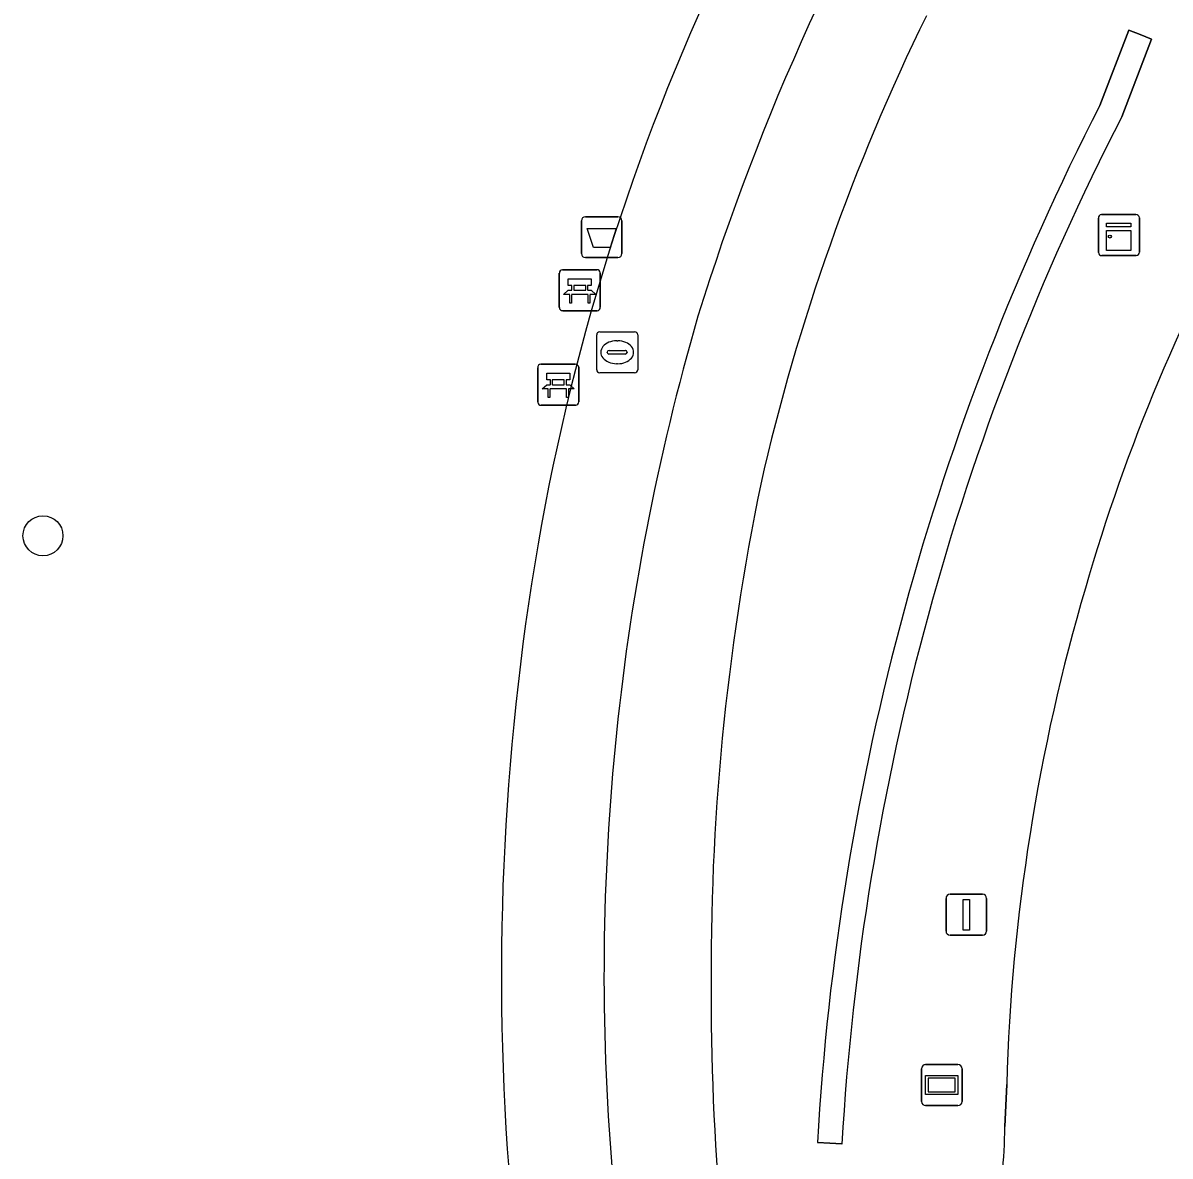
# Model space of a CAD drawing. Extents: x 162250 to 162661, y 380743 to 381606.
# Drawn here: x 162599.05 to 162627.07, y 380795.34 to 380823.01 of the extents above; entities that cross this region are included whole.
import ezdxf

# ---------------------------------------------------------------- set-up
doc = ezdxf.new("R2010")
doc.units = 0
for name, color, linetype in [('IMGEO_Afvalbak', 7, 'Continuous'), ('IMGEO_Bank', 7, 'Continuous'), ('IMGEO_Berm_groen', 7, 'Continuous'), ('IMGEO_Boom', 7, 'Continuous'), ('IMGEO_Fietspad_gesloten', 7, 'Continuous'), ('IMGEO_Groenvoorziening', 7, 'Continuous'), ('IMGEO_Haag', 7, 'Continuous'), ('IMGEO_Kast', 7, 'Continuous'), ('IMGEO_Lichtmast', 7, 'Continuous'), ('IMGEO_Rijbaan_regionaal_gesloten', 7, 'Continuous'), ('IMGEO_Rioolput', 7, 'Continuous'), ('IMGEO_Voetpad_open', 7, 'Continuous'), ('IMGEO_Wegwijzer', 7, 'Continuous')]:
    doc.layers.add(name, color=color, linetype=linetype)

msp = doc.modelspace()

# ---------------------------------------------------------------- linework, layer by layer
at = {"layer": 'IMGEO_Afvalbak'}
for p, q in [((162612.693, 380817.38), (162612.693, 380818.18)), ((162612.693, 380818.18), (162612.693, 380817.38)), ((162612.793, 380818.28), (162613.583, 380818.28)), ((162613.583, 380818.28), (162612.793, 380818.28)), ((162613.683, 380818.18), (162613.683, 380817.38)), ((162613.683, 380817.38), (162613.683, 380818.18)), ((162613.583, 380817.28), (162612.793, 380817.28)), ((162612.793, 380817.28), (162613.583, 380817.28))]:
    msp.add_line(p, q, dxfattribs=at)
msp.add_lwpolyline([(162612.836, 380817.994), (162613.54, 380817.994), (162613.391, 380817.524), (162612.985, 380817.524), (162612.836, 380817.994)], dxfattribs=at)
for centre, start, end in [((162612.793, 380818.18), 90, 180), ((162612.793, 380818.18), 90, 180), ((162613.583, 380818.18), 0, 90), ((162613.583, 380818.18), 360, 90), ((162612.793, 380817.38), 180, 270), ((162612.793, 380817.38), 180, 270), ((162613.583, 380817.38), 270, 0), ((162613.583, 380817.38), 270, 0)]:
    msp.add_arc(centre, 0.1, start, end, dxfattribs=at)
at = {"layer": 'IMGEO_Bank'}
for p, q in [((162612.153, 380816.06), (162612.153, 380816.901)), ((162612.153, 380816.901), (162612.153, 380816.06)), ((162612.228, 380816.985), (162613.069, 380816.985)), ((162613.069, 380816.985), (162612.228, 380816.985)), ((162613.153, 380816.91), (162613.153, 380816.069)), ((162613.153, 380816.069), (162613.153, 380816.91)), ((162612.462, 380816.491), (162612.462, 380816.597)), ((162612.506, 380816.597), (162612.506, 380816.491)), ((162612.794, 380816.603), (162612.512, 380816.603)), ((162612.512, 380816.485), (162612.794, 380816.485)), ((162612.8, 380816.491), (162612.8, 380816.597)), ((162612.844, 380816.597), (162612.844, 380816.491)), ((162612.85, 380816.383), (162612.457, 380816.383)), ((162613.078, 380815.985), (162612.237, 380815.985)), ((162612.237, 380815.985), (162613.078, 380815.985)), ((162611.627, 380813.752), (162611.627, 380814.593)), ((162611.627, 380814.593), (162611.627, 380813.752)), ((162611.702, 380814.677), (162612.543, 380814.677)), ((162612.543, 380814.677), (162611.702, 380814.677)), ((162612.627, 380814.602), (162612.627, 380813.761)), ((162612.627, 380813.761), (162612.627, 380814.602)), ((162611.936, 380814.183), (162611.936, 380814.289)), ((162611.98, 380814.289), (162611.98, 380814.183)), ((162612.268, 380814.295), (162611.986, 380814.295)), ((162612.274, 380814.183), (162612.274, 380814.289)), ((162612.318, 380814.289), (162612.318, 380814.183)), ((162612.324, 380814.075), (162611.931, 380814.075)), ((162611.986, 380814.177), (162612.268, 380814.177)), ((162612.552, 380813.677), (162611.711, 380813.677)), ((162611.711, 380813.677), (162612.552, 380813.677))]:
    msp.add_line(p, q, dxfattribs=at)
for points in [[(162612.456, 380816.603), (162612.37, 380816.603), (162612.37, 380816.764), (162612.933, 380816.764), (162612.933, 380816.603), (162612.85, 380816.603)], [(162612.4, 380816.383), (162612.258, 380816.383), (162612.37, 380816.485), (162612.456, 380816.485)], [(162612.85, 380816.485), (162612.933, 380816.485), (162613.045, 380816.383), (162612.906, 380816.383)], [(162612.45, 380816.376), (162612.45, 380816.169), (162612.407, 380816.169), (162612.407, 380816.376)], [(162612.9, 380816.376), (162612.9, 380816.169), (162612.856, 380816.169), (162612.856, 380816.376)], [(162611.93, 380814.295), (162611.844, 380814.295), (162611.844, 380814.456), (162612.407, 380814.456), (162612.407, 380814.295), (162612.324, 380814.295)], [(162611.874, 380814.075), (162611.732, 380814.075), (162611.844, 380814.177), (162611.93, 380814.177)], [(162611.924, 380814.068), (162611.924, 380813.861), (162611.881, 380813.861), (162611.881, 380814.068)], [(162612.324, 380814.177), (162612.407, 380814.177), (162612.519, 380814.075), (162612.38, 380814.075)], [(162612.374, 380814.068), (162612.374, 380813.861), (162612.33, 380813.861), (162612.33, 380814.068)]]:
    msp.add_lwpolyline(points, dxfattribs=at)
for centre, radius, start, end in [((162612.231, 380816.907), 0.0779, 92.4484, 184.2845), ((162612.231, 380816.907), 0.0779, 92.4484, 184.2845), ((162613.075, 380816.907), 0.0779, 2.4484, 94.2845), ((162613.075, 380816.907), 0.0779, 2.4484, 94.2845), ((162612.455, 380816.596), 0.00671, 2.8957, 87.1043), ((162612.455, 380816.492), 0.00671, 272.8957, 357.1043), ((162612.512, 380816.596), 0.00671, 92.8957, 177.1043), ((162612.512, 380816.492), 0.00671, 182.8957, 267.1043), ((162612.794, 380816.596), 0.00671, 2.8957, 87.1043), ((162612.794, 380816.492), 0.00671, 272.8957, 357.1043), ((162612.851, 380816.596), 0.00671, 92.8957, 177.1043), ((162612.851, 380816.492), 0.00671, 182.8957, 267.1043), ((162612.4, 380816.376), 0.00671, 2.8957, 87.1043), ((162612.457, 380816.376), 0.00671, 92.8957, 177.1043), ((162612.849, 380816.376), 0.00671, 2.8957, 87.1043), ((162612.906, 380816.376), 0.00671, 92.8957, 177.1043), ((162612.231, 380816.063), 0.0779, 182.4484, 274.2845), ((162612.231, 380816.063), 0.0779, 182.4484, 274.2845), ((162613.075, 380816.063), 0.0779, 272.4484, 4.2845), ((162613.075, 380816.063), 0.0779, 272.4484, 4.2845), ((162611.705, 380814.599), 0.0779, 92.4484, 184.2845), ((162611.705, 380814.599), 0.0779, 92.4484, 184.2845), ((162612.549, 380814.599), 0.0779, 2.4484, 94.2845), ((162612.549, 380814.599), 0.0779, 2.4484, 94.2845), ((162611.929, 380814.288), 0.00671, 2.8957, 87.1043), ((162611.986, 380814.288), 0.00671, 92.8957, 177.1043), ((162612.268, 380814.288), 0.00671, 2.8957, 87.1043), ((162612.325, 380814.288), 0.00671, 92.8957, 177.1043), ((162611.874, 380814.068), 0.00671, 2.8957, 87.1043), ((162611.931, 380814.068), 0.00671, 92.8957, 177.1043), ((162611.929, 380814.184), 0.00671, 272.8957, 357.1043), ((162611.986, 380814.184), 0.00671, 182.8957, 267.1043), ((162612.268, 380814.184), 0.00671, 272.8957, 357.1043), ((162612.325, 380814.184), 0.00671, 182.8957, 267.1043), ((162612.323, 380814.068), 0.00671, 2.8957, 87.1043), ((162612.38, 380814.068), 0.00671, 92.8957, 177.1043), ((162611.705, 380813.755), 0.0779, 182.4484, 274.2845), ((162611.705, 380813.755), 0.0779, 182.4484, 274.2845), ((162612.549, 380813.755), 0.0779, 272.4484, 4.2845), ((162612.549, 380813.755), 0.0779, 272.4484, 4.2845)]:
    msp.add_arc(centre, radius, start, end, dxfattribs=at)
at = {"layer": 'IMGEO_Berm_groen'}
for points in [[(162625.357, 380820.998), (162626.062, 380822.835), (162626.342, 380822.727), (162626.622, 380822.619), (162625.891, 380820.723)], [(162623.039, 380796.056), (162623.082, 380797.082)], [(162619.057, 380795.632), (162618.758, 380795.649), (162618.458, 380795.666)]]:
    msp.add_lwpolyline(points, dxfattribs=at)
for centre, radius, start, end in [((162666.461, 380800.728), 55.656, 154.1775, 170.1084), ((162668.425, 380800.019), 52.675, 153.9041, 167.1326), ((162681.761, 380792.031), 63.407, 152.8168, 176.71392), ((162681.711, 380792.043), 62.757, 152.80634, 176.72169), ((162668.462, 380796.726), 45.215, 150.3596, 163.9772), ((162674.927, 380799.842), 59.068, 168.3696, 180.55389), ((162673.375, 380799.739), 62.637, 170.30334, 184.76931), ((162670.839, 380795.725), 47.777, 163.611, 178.3729), ((162674.882, 380799.185), 59.02, 179.91692, 191.30962), ((162610.217, 380796.218), 12.823, 354.0093, 359.2749)]:
    msp.add_arc(centre, radius, start, end, dxfattribs=at)
at = {"layer": 'IMGEO_Boom'}
msp.add_circle((162599.539, 380810.487), 0.489, dxfattribs=at)
at = {"layer": 'IMGEO_Fietspad_gesloten'}
for centre, radius, start, end in [((162673.242, 380797.962), 60.411, 148.27681, 162.77806), ((162668.425, 380800.019), 52.675, 153.9041, 167.1326), ((162670.749, 380799.765), 57.505, 163.75865, 185.11392), ((162674.927, 380799.842), 59.068, 168.3696, 180.55389), ((162674.882, 380799.185), 59.02, 179.91692, 191.30962)]:
    msp.add_arc(centre, radius, start, end, dxfattribs=at)
at = {"layer": 'IMGEO_Groenvoorziening'}
for points in [[(162625.891, 380820.723), (162626.622, 380822.619), (162626.342, 380822.727), (162626.062, 380822.835), (162625.357, 380820.998)], [(162618.458, 380795.666), (162618.758, 380795.649), (162619.057, 380795.632)]]:
    msp.add_lwpolyline(points, dxfattribs=at)
for centre, radius, start, end in [((162681.761, 380792.031), 63.407, 152.8168, 176.71392), ((162681.711, 380792.043), 62.757, 152.80634, 176.72169)]:
    msp.add_arc(centre, radius, start, end, dxfattribs=at)
at = {"layer": 'IMGEO_Haag'}
for points in [[(162625.891, 380820.723), (162626.622, 380822.619), (162626.342, 380822.727), (162626.062, 380822.835), (162625.357, 380820.998)], [(162618.458, 380795.666), (162618.758, 380795.649), (162619.057, 380795.632)]]:
    msp.add_lwpolyline(points, dxfattribs=at)
for centre, radius, start, end in [((162681.761, 380792.031), 63.407, 152.8168, 176.71392), ((162681.711, 380792.043), 62.757, 152.80634, 176.72169)]:
    msp.add_arc(centre, radius, start, end, dxfattribs=at)
at = {"layer": 'IMGEO_Kast'}
for p, q in [((162625.322, 380817.406), (162625.322, 380818.247)), ((162625.322, 380818.247), (162625.322, 380817.406)), ((162625.397, 380818.331), (162626.238, 380818.331)), ((162626.238, 380818.331), (162625.397, 380818.331)), ((162626.322, 380818.256), (162626.322, 380817.415)), ((162626.322, 380817.415), (162626.322, 380818.256)), ((162626.247, 380817.331), (162625.406, 380817.331)), ((162625.406, 380817.331), (162626.247, 380817.331))]:
    msp.add_line(p, q, dxfattribs=at)
for points in [[(162625.517, 380818.121), (162626.117, 380818.121), (162626.117, 380818.036), (162625.517, 380818.036), (162625.517, 380818.121)], [(162625.517, 380817.946), (162626.117, 380817.946), (162626.117, 380817.457), (162625.517, 380817.457), (162625.517, 380817.946)]]:
    msp.add_lwpolyline(points, dxfattribs=at)
msp.add_circle((162625.601, 380817.795), 0.0377, dxfattribs=at)
for centre, start, end in [((162625.4, 380818.253), 92.4484, 184.2845), ((162625.4, 380818.253), 92.4484, 184.2845), ((162626.244, 380818.253), 2.4484, 94.2845), ((162626.244, 380818.253), 2.4484, 94.2845), ((162625.4, 380817.409), 182.4484, 274.2845), ((162625.4, 380817.409), 182.4484, 274.2845), ((162626.244, 380817.409), 272.4484, 4.2845), ((162626.244, 380817.409), 272.4484, 4.2845)]:
    msp.add_arc(centre, 0.0779, start, end, dxfattribs=at)
at = {"layer": 'IMGEO_Lichtmast'}
for p, q in [((162621.599, 380800.832), (162621.599, 380801.632)), ((162621.599, 380801.632), (162621.599, 380800.832)), ((162621.699, 380801.732), (162622.489, 380801.732)), ((162622.489, 380801.732), (162621.699, 380801.732)), ((162622.589, 380801.632), (162622.589, 380800.832)), ((162622.589, 380800.832), (162622.589, 380801.632)), ((162622.489, 380800.732), (162621.699, 380800.732)), ((162621.699, 380800.732), (162622.489, 380800.732))]:
    msp.add_line(p, q, dxfattribs=at)
msp.add_lwpolyline([(162622.019, 380801.607), (162622.169, 380801.607), (162622.169, 380800.857), (162622.019, 380800.857), (162622.019, 380801.607)], dxfattribs=at)
for centre, start, end in [((162621.699, 380801.632), 90, 180), ((162621.699, 380801.632), 90, 180), ((162622.489, 380801.632), 0, 90), ((162622.489, 380801.632), 360, 90), ((162621.699, 380800.832), 180, 270), ((162621.699, 380800.832), 180, 270), ((162622.489, 380800.832), 270, 0), ((162622.489, 380800.832), 270, 0)]:
    msp.add_arc(centre, 0.1, start, end, dxfattribs=at)
at = {"layer": 'IMGEO_Rijbaan_regionaal_gesloten'}
msp.add_lwpolyline([(162623.082, 380797.082), (162623.039, 380796.056)], dxfattribs=at)
for centre, radius, start, end in [((162668.462, 380796.726), 45.215, 150.3596, 163.9772), ((162670.839, 380795.725), 47.777, 163.611, 178.3729), ((162610.217, 380796.218), 12.823, 354.0093, 359.2749)]:
    msp.add_arc(centre, radius, start, end, dxfattribs=at)
at = {"layer": 'IMGEO_Rioolput'}
for p, q in [((162613.066, 380814.543), (162613.066, 380815.395)), ((162613.141, 380815.469), (162613.993, 380815.469)), ((162614.067, 380815.395), (162614.067, 380814.543)), ((162613.554, 380815.249), (162613.579, 380815.249)), ((162613.325, 380814.963), (162613.325, 380814.975)), ((162613.763, 380814.926), (162613.365, 380814.926)), ((162613.368, 380815.012), (162613.766, 380815.012)), ((162613.809, 380814.975), (162613.809, 380814.963)), ((162613.577, 380814.689), (162613.552, 380814.689)), ((162613.993, 380814.469), (162613.141, 380814.469))]:
    msp.add_line(p, q, dxfattribs=at)
for points in [[(162613.066, 380814.543), (162613.066, 380815.395)], [(162613.141, 380815.469), (162613.993, 380815.469)], [(162614.067, 380815.395), (162614.067, 380814.543)], [(162613.993, 380814.469), (162613.141, 380814.469)]]:
    msp.add_lwpolyline(points, dxfattribs=at)
for centre, radius, start, end in [((162613.143, 380815.393), 0.0765, 91.552, 178.448), ((162613.143, 380815.393), 0.0765, 91.552, 178.448), ((162613.991, 380815.393), 0.0765, 1.552, 88.448), ((162613.991, 380815.393), 0.0765, 1.552, 88.448), ((162613.365, 380814.972), 0.0403, 85.8775, 175.7526), ((162613.362, 380814.962), 0.0366, 178.938, 274.7102), ((162613.766, 380814.969), 0.043, 264.8664, 352.4533), ((162613.77, 380814.974), 0.0386, 1.7309, 96.639), ((162613.143, 380814.545), 0.0765, 181.552, 268.448), ((162613.143, 380814.545), 0.0765, 181.552, 268.448), ((162613.991, 380814.545), 0.0765, 271.552, 358.448), ((162613.991, 380814.545), 0.0765, 271.552, 358.448)]:
    msp.add_arc(centre, radius, start, end, dxfattribs=at)
for centre, major_axis, ratio, start_param, end_param in [((162613.553, 380814.969), (-0.387, 0.002), 0.722429, 4.712389, 7.853982), ((162613.578, 380814.969), (-0.39, 0.002), 0.717154, 1.570796, 4.712389)]:
    msp.add_ellipse(centre, major_axis=major_axis, ratio=ratio, start_param=start_param, end_param=end_param, dxfattribs=at)
at = {"layer": 'IMGEO_Voetpad_open'}
for centre, radius, start, end in [((162673.242, 380797.962), 60.411, 148.27681, 162.77806), ((162666.461, 380800.728), 55.656, 154.1775, 170.1084), ((162670.749, 380799.765), 57.505, 163.75865, 185.11392), ((162673.375, 380799.739), 62.637, 170.30334, 184.76931)]:
    msp.add_arc(centre, radius, start, end, dxfattribs=at)
at = {"layer": 'IMGEO_Wegwijzer'}
for p, q in [((162621.001, 380796.67), (162621.001, 380797.47)), ((162621.001, 380797.47), (162621.001, 380796.67)), ((162621.101, 380797.57), (162621.891, 380797.57)), ((162621.891, 380797.57), (162621.101, 380797.57)), ((162621.991, 380797.47), (162621.991, 380796.67)), ((162621.991, 380796.67), (162621.991, 380797.47)), ((162621.891, 380796.57), (162621.101, 380796.57)), ((162621.101, 380796.57), (162621.891, 380796.57))]:
    msp.add_line(p, q, dxfattribs=at)
for points in [[(162621.102, 380797.302), (162621.89, 380797.302), (162621.89, 380796.838), (162621.102, 380796.838), (162621.102, 380797.302)], [(162621.167, 380797.237), (162621.167, 380796.903), (162621.825, 380796.903), (162621.825, 380797.237), (162621.167, 380797.237)]]:
    msp.add_lwpolyline(points, dxfattribs=at)
for centre, start, end in [((162621.101, 380797.47), 90, 180), ((162621.101, 380797.47), 90, 180), ((162621.891, 380797.47), 0, 90), ((162621.891, 380797.47), 360, 90), ((162621.101, 380796.67), 180, 270), ((162621.101, 380796.67), 180, 270), ((162621.891, 380796.67), 270, 0), ((162621.891, 380796.67), 270, 0)]:
    msp.add_arc(centre, 0.1, start, end, dxfattribs=at)

doc.saveas('drawing.dxf')
